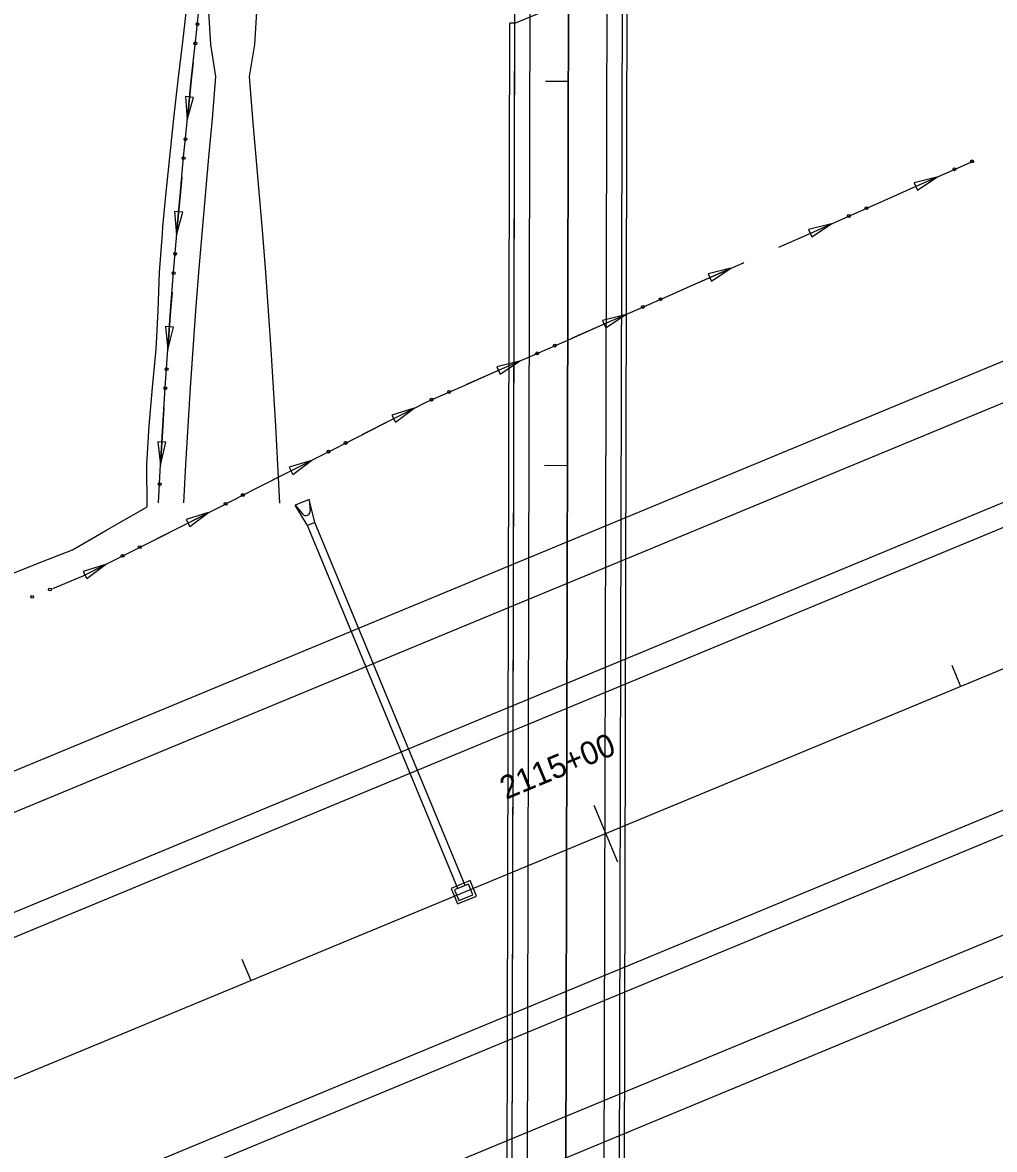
# Model space of a CAD drawing. Extents: x 1611108 to 1749517, y 619561 to 797725.
# Drawn here: x 1717472 to 1717725, y 766360 to 766653.3 of the extents above; entities that cross this region are included whole.
import ezdxf

# ---------------------------------------------------------------- set-up
doc = ezdxf.new("R2010")
doc.units = 0
for name, color, linetype in [('Level 8', 7, 'Continuous'), ('R_Bridge', 7, 'Continuous'), ('R_Ditch', 7, 'Continuous'), ('R_Drainage', 7, 'Continuous'), ('R_Horz Alg', 7, 'Continuous'), ('R_Horz Alg Stationing', 7, 'Continuous'), ('R_Horz Alg Stationing_Side Road', 7, 'Continuous'), ('R_Proposed Const Limits', 7, 'Continuous'), ('R_Proposed Road', 7, 'Continuous')]:
    doc.layers.add(name, color=color, linetype=linetype)

msp = doc.modelspace()

# ---------------------------------------------------------------- linework, layer by layer
at = {"layer": 'Level 8'}
msp.add_line((1717616.46, 767638.01), (1717610.87, 765238.01), dxfattribs=at)
at = {"layer": 'R_Bridge'}
for p, q in [((1717600.16, 766653.09), (1717628.19, 766664.7)), ((1717627.24, 766253.93), (1717628.19, 766664.7)), ((1717628.49, 766253.93), (1717629.44, 766664.7)), ((1717597.96, 766242.32), (1717598.91, 766653.1)), ((1717600.16, 766653.09), (1717598.91, 766653.1)), ((1717599.21, 766242.32), (1717600.16, 766653.09))]:
    msp.add_line(p, q, dxfattribs=at)
at = {"layer": 'R_Ditch'}
for p, q in [((1717516.56, 766633.79), (1717514.45, 766634.01)), ((1717514.45, 766634.01), (1717514.9, 766627.93)), ((1717514.9, 766627.93), (1717516.56, 766633.79)), ((1717710.06, 766613.01), (1717704.14, 766611.55)), ((1717704.14, 766611.55), (1717705, 766609.61)), ((1717705, 766609.61), (1717710.06, 766613.01)), ((1717513.72, 766603.9), (1717511.61, 766604.09)), ((1717511.61, 766604.09), (1717512.14, 766598.02)), ((1717512.14, 766598.02), (1717513.72, 766603.9)), ((1717682.59, 766600.85), (1717676.67, 766599.39)), ((1717677.53, 766597.46), (1717682.59, 766600.85)), ((1717676.67, 766599.39), (1717677.53, 766597.46)), ((1717656.43, 766589.3), (1717650.51, 766587.85)), ((1717651.37, 766585.91), (1717656.43, 766589.3)), ((1717650.51, 766587.85), (1717651.37, 766585.91)), ((1717628.94, 766577.19), (1717623.02, 766575.75)), ((1717623.87, 766573.81), (1717628.94, 766577.19)), ((1717511.32, 766573.98), (1717509.21, 766574.13)), ((1717509.21, 766574.13), (1717509.83, 766568.07)), ((1717509.83, 766568.07), (1717511.32, 766573.98)), ((1717623.02, 766575.75), (1717623.87, 766573.81)), ((1717601.43, 766565.12), (1717595.51, 766563.68)), ((1717596.36, 766561.74), (1717601.43, 766565.12)), ((1717595.51, 766563.68), (1717596.36, 766561.74)), ((1717574.01, 766552.88), (1717568.18, 766551.1)), ((1717569.14, 766549.22), (1717574.01, 766552.88)), ((1717568.18, 766551.1), (1717569.14, 766549.22)), ((1717509.36, 766544.02), (1717507.25, 766544.14)), ((1717507.25, 766544.14), (1717507.96, 766538.09)), ((1717507.96, 766538.09), (1717509.36, 766544.02)), ((1717547.23, 766539.28), (1717541.4, 766537.51)), ((1717542.35, 766535.63), (1717547.23, 766539.28)), ((1717541.4, 766537.51), (1717542.35, 766535.63)), ((1717520.43, 766525.71), (1717514.6, 766523.95)), ((1717514.6, 766523.95), (1717515.55, 766522.06)), ((1717515.55, 766522.06), (1717520.43, 766525.71)), ((1717493.61, 766512.17), (1717487.78, 766510.41)), ((1717488.73, 766508.53), (1717493.61, 766512.17)), ((1717487.78, 766510.41), (1717488.73, 766508.53))]:
    msp.add_line(p, q, dxfattribs=at)
for points in [[(1717507.44, 766528.26), (1717507.97, 766538.26), (1717508.54, 766548.26), (1717509.17, 766558.25), (1717509.84, 766568.25), (1717510.57, 766578.25), (1717511.34, 766588.25), (1717512.16, 766598.25), (1717512.32, 766600.05), (1717513.03, 766608.24), (1717513.96, 766618.24), (1717514.93, 766628.24), (1717515.95, 766638.24), (1717517.02, 766648.24), (1717517.95, 766656.51)], [(1717514.03, 766528.24), (1717514.56, 766538.24), (1717515.13, 766548.24), (1717515.76, 766558.24), (1717516.43, 766568.24), (1717517.15, 766578.24), (1717517.93, 766588.23), (1717518.75, 766598.23), (1717519.62, 766608.23), (1717520.54, 766618.23), (1717521.52, 766628.23), (1717522.37, 766639.25), (1717521.03, 766647.55), (1717520.54, 766656.08)], [(1717538.97, 766528.18), (1717538.49, 766538.19), (1717537.96, 766548.19), (1717537.38, 766558.19), (1717536.76, 766568.19), (1717536.08, 766578.19), (1717535.35, 766588.19), (1717534.58, 766598.19), (1717533.75, 766608.2), (1717532.87, 766618.2), (1717531.95, 766628.2), (1717531.15, 766639.23), (1717532.53, 766647.52), (1717533.05, 766656.05)], [(1717516.44, 766642.85), (1717515.95, 766638.24), (1717514.93, 766628.24), (1717514.9, 766627.93)], [(1717516.45, 766642.89), (1717516.44, 766642.85)], [(1717668.87, 766594.79), (1717678.02, 766598.83), (1717687.17, 766602.88), (1717696.31, 766606.92), (1717705.46, 766610.98), (1717714.6, 766615.03), (1717719.71, 766617.3)], [(1717513.47, 766612.96), (1717513.03, 766608.24), (1717512.32, 766600.05), (1717512.16, 766598.25), (1717512.14, 766598.02)], [(1717513.47, 766613), (1717513.47, 766612.96)], [(1717696.34, 766606.94), (1717705.46, 766610.98), (1717710.06, 766613.01)], [(1717696.31, 766606.92), (1717696.31, 766606.92), (1717696.34, 766606.94)], [(1717668.87, 766594.79), (1717678.02, 766598.83), (1717682.59, 766600.85)], [(1717479.95, 766506), (1717487.82, 766509.25), (1717496.78, 766513.77), (1717505.73, 766518.28), (1717514.68, 766522.81), (1717523.63, 766527.33), (1717532.58, 766531.86), (1717541.52, 766536.39), (1717550.47, 766540.93), (1717559.41, 766545.46), (1717568.36, 766550.01), (1717573.7, 766552.72), (1717577.3, 766554.55), (1717578.87, 766555.24), (1717586.46, 766558.56), (1717595.62, 766562.57), (1717604.78, 766566.59), (1717613.94, 766570.61), (1717623.1, 766574.63), (1717632.26, 766578.65), (1717641.41, 766582.68), (1717645.04, 766584.28), (1717659.72, 766590.75), (1717659.77, 766590.77)], [(1717642.7, 766583.25), (1717645.04, 766584.28), (1717656.43, 766589.3)], [(1717510.94, 766583.03), (1717510.57, 766578.25), (1717509.84, 766568.25), (1717509.83, 766568.07)], [(1717510.94, 766583.07), (1717510.94, 766583.03)], [(1717642.67, 766583.24), (1717642.7, 766583.25)], [(1717615.21, 766571.16), (1717623.1, 766574.63), (1717628.94, 766577.19)], [(1717615.17, 766571.15), (1717615.2, 766571.16)], [(1717587.69, 766559.1), (1717595.62, 766562.57), (1717601.43, 766565.12)], [(1717587.66, 766559.09), (1717587.69, 766559.1)], [(1717508.84, 766553.06), (1717508.54, 766548.26), (1717507.97, 766538.26), (1717507.96, 766538.09)], [(1717508.85, 766553.1), (1717508.84, 766553.07)], [(1717560.64, 766546.09), (1717568.36, 766550.01), (1717573.7, 766552.72), (1717574.01, 766552.88)], [(1717560.6, 766546.07), (1717560.64, 766546.09)], [(1717533.84, 766532.5), (1717541.52, 766536.39), (1717547.23, 766539.28)], [(1717533.81, 766532.48), (1717533.84, 766532.5)], [(1717507.04, 766518.95), (1717514.68, 766522.81), (1717520.43, 766525.71)], [(1717507.01, 766518.93), (1717507.04, 766518.95)], [(1717479.95, 766506), (1717487.82, 766509.25), (1717493.61, 766512.17)], [(1717483.79, 766507.58), (1717483.82, 766507.6)]]:
    msp.add_lwpolyline(points, dxfattribs=at)
for centre in [(1717517.57, 766652.82), (1717517.02, 766647.84), (1717514.45, 766622.94), (1717513.97, 766617.96), (1717719.2, 766617.11), (1717714.62, 766615.08), (1717687.15, 766602.91), (1717691.74, 766604.94), (1717511.77, 766593.03), (1717511.36, 766588.03), (1717633.51, 766579.24), (1717638.09, 766581.26), (1717606, 766567.16), (1717610.59, 766569.18), (1717509.53, 766563.07), (1717509.19, 766558.08), (1717583.08, 766557.12), (1717578.49, 766555.11), (1717556.14, 766543.85), (1717551.67, 766541.58), (1717507.73, 766533.09), (1717529.35, 766530.27), (1717524.88, 766528), (1717498.07, 766514.46), (1717502.54, 766516.72), (1717479.17, 766505.71), (1717474.53, 766503.8)]:
    msp.add_circle(centre, 0.375, dxfattribs=at)
at = {"layer": 'R_Drainage'}
for p, q in [((1717546.68, 766529.17), (1717542.99, 766527.64)), ((1717546.25, 766522.36), (1717542.99, 766527.64)), ((1717542.99, 766527.64), (1717544.88, 766525.39)), ((1717548.1, 766523.13), (1717546.68, 766529.17)), ((1717546.68, 766529.17), (1717546.93, 766526.24)), ((1717548.1, 766523.13), (1717546.25, 766522.36)), ((1717585.37, 766427.92), (1717546.25, 766522.36)), ((1717587.22, 766428.68), (1717548.1, 766523.13))]:
    msp.add_line(p, q, dxfattribs=at)
for points in [[(1717583.58, 766427.91), (1717585.22, 766423.9), (1717590.16, 766425.92), (1717588.52, 766429.93)], [(1717584.45, 766427.54), (1717585.59, 766424.77), (1717589.29, 766426.28), (1717588.15, 766429.06)]]:
    msp.add_lwpolyline(points, close=True, dxfattribs=at)
msp.add_arc((1717545.77, 766526.13), 1.17, 220.0299, 4.9701, dxfattribs=at)
at = {"layer": 'R_Horz Alg'}
for p, q in [((1715964.86, 765755.05), (1723860.62, 769025.58)), ((1717610.87, 765238.01), (1717616.46, 767638.01))]:
    msp.add_line(p, q, dxfattribs=at)
at = {"layer": 'R_Horz Alg Stationing'}
for points in [[(1717713.92, 766486.03), (1717716.21, 766480.49)], [(1717620.76, 766449.61), (1717626.89, 766434.83)], [(1717529.14, 766409.49), (1717531.44, 766403.95)]]:
    msp.add_lwpolyline(points, dxfattribs=at)
at = {"layer": 'R_Horz Alg Stationing_Side Road'}
for points in [[(1717608.13, 766638.02), (1717614.13, 766638.01)], [(1717607.9, 766538.02), (1717613.9, 766538.01)]]:
    msp.add_lwpolyline(points, dxfattribs=at)
at = {"layer": 'R_Proposed Const Limits'}
for points in [[(1717504.43, 766527.26), (1717504.4, 766538.26), (1717505, 766548.26), (1717505.9, 766558.26), (1717506.84, 766568.26), (1717507.29, 766578.26), (1717507.68, 766588.26), (1717508.45, 766598.26), (1717508.59, 766600.06), (1717509.34, 766608.25), (1717510.36, 766618.25), (1717511.43, 766628.25), (1717512.54, 766638.25), (1717513.76, 766648.24), (1717514.67, 766656.52)], [(1717485.01, 766516.05), (1717493.74, 766521.1), (1717504.43, 766527.26)], [(1717466.41, 766508.69), (1717475.69, 766512.4), (1717485.01, 766516.05)]]:
    msp.add_lwpolyline(points, dxfattribs=at)
at = {"layer": 'R_Proposed Road'}
for p, q in [((1715936.54, 765823.42), (1723832.3, 769093.95)), ((1715940.37, 765814.18), (1723836.12, 769084.71)), ((1715949.55, 765792.01), (1723845.31, 769062.54)), ((1715951.85, 765786.47), (1723847.6, 769056.99)), ((1715977.87, 765723.64), (1723873.63, 768994.17)), ((1715980.17, 765718.1), (1723875.92, 768988.63)), ((1715989.35, 765695.93), (1723885.11, 768966.45)), ((1715993.18, 765686.69), (1723888.93, 768957.22)), ((1717597.57, 765538.05), (1717601.76, 767338.04)), ((1717601.57, 765538.04), (1717605.76, 767338.03)), ((1717621.57, 765537.99), (1717625.76, 767337.98)), ((1717625.57, 765537.98), (1717629.76, 767337.98))]:
    msp.add_line(p, q, dxfattribs=at)

# ---------------------------------------------------------------- texts
at = {"layer": 'R_Horz Alg Stationing'}
msp.add_text('2115+00', height=6, rotation=22.5, dxfattribs=at).set_placement((1717597.86, 766450.95))

doc.saveas('drawing.dxf')
